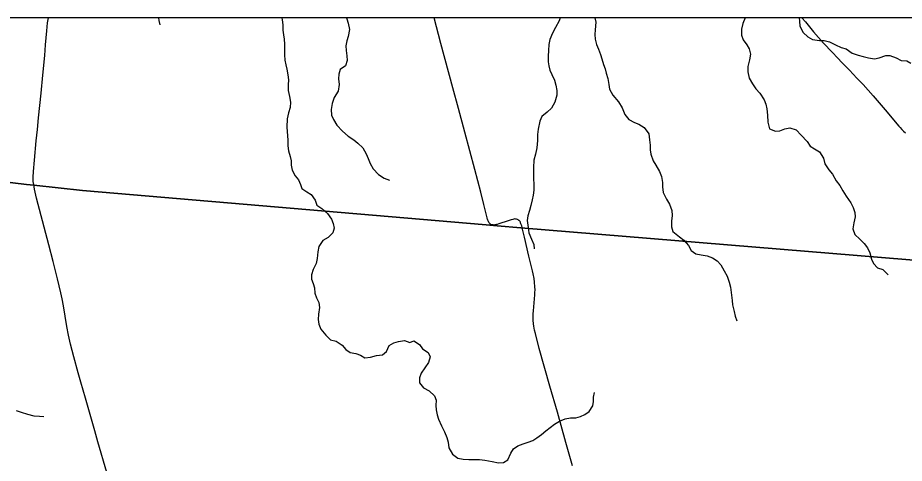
# Model space of a CAD drawing. Extents: x 0 to 1101, y 0 to 440.
# Drawn here: x 845.685 to 847.707, y 380.89 to 381.906 of the extents above; entities that cross this region are included whole.
import ezdxf

# ---------------------------------------------------------------- set-up
doc = ezdxf.new("R2010")
doc.units = 0
for name, color, linetype in [('GM_X_County_Road', 7, 'Continuous'), ('GM_X_Minor_River', 7, 'Continuous'), ('GM_X_Township_Road', 7, 'Continuous'), ('SH_Cut_Line', 7, 'Continuous')]:
    doc.layers.add(name, color=color, linetype=linetype)

msp = doc.modelspace()

# ---------------------------------------------------------------- linework, layer by layer
at = {"layer": 'GM_X_County_Road'}
msp.add_lwpolyline([(847.9476, 381.9059), (842.3157, 381.9059), (843.023, 381.8481), (843.2462, 381.8298), (844.0658, 381.7282), (844.7118, 381.648), (844.7738, 381.6404), (844.8107, 381.6358), (844.8229, 381.6343), (845.008, 381.6114), (845.0655, 381.6042), (845.3492, 381.569), (845.7047, 381.5258), (845.7218, 381.5239), (845.8327, 381.5116), (846.7534, 381.4335), (846.7617, 381.4329), (846.7789, 381.4314), (846.8323, 381.427), (847.896, 381.3391), (847.9127, 381.5179)], close=True, dxfattribs=at)
for points in [[(845.7204, 381.5325), (845.7203, 381.5335), (845.7202, 381.5345), (845.7201, 381.5425), (845.7208, 381.5555), (845.723, 381.5808), (845.7272, 381.625), (845.7297, 381.6513), (845.7323, 381.6773), (845.7382, 381.7339), (845.7419, 381.775), (845.7463, 381.8196), (845.7484, 381.8437), (845.751, 381.8759), (845.753, 381.8943), (845.7547, 381.9059)], [(847.474, 381.9059), (847.4817, 381.8967), (847.5004, 381.8737), (847.5234, 381.8479), (847.5431, 381.827), (847.5556, 381.8135), (847.5646, 381.8039), (847.5714, 381.7972), (847.582, 381.7864), (847.5991, 381.7683), (847.6134, 381.7534), (847.6361, 381.7277), (847.6634, 381.6959), (847.6952, 381.6586), (847.6979, 381.6555), (847.7017, 381.6511), (847.7055, 381.6472), (847.7103, 381.6431)], [(847.5335, 377.0456), (847.6089, 377.9284), (847.6897, 378.8763), (847.7828, 379.9871), (847.8653, 380.9722), (847.896, 381.3391), (846.8323, 381.427), (846.7789, 381.4314), (846.7617, 381.4329), (846.7534, 381.4335), (845.8327, 381.5116), (845.7218, 381.5239), (845.7047, 381.5258), (845.3492, 381.569), (845.0655, 381.6042), (845.008, 381.6114), (844.8229, 381.6343), (844.8107, 381.6358), (844.7738, 381.6404), (844.7118, 381.648), (844.0658, 381.7282)], [(845.8878, 380.8684), (845.8678, 380.9382), (845.8606, 380.9639), (845.8486, 381.0058), (845.8392, 381.038), (845.8288, 381.0744), (845.8227, 381.0959), (845.8127, 381.1325), (845.8053, 381.1613), (845.8006, 381.1819), (845.7969, 381.2014), (845.7892, 381.2485), (845.7862, 381.265), (845.7833, 381.2784), (845.7754, 381.3102), (845.7654, 381.3495), (845.7555, 381.388), (845.7452, 381.4283), (845.7279, 381.4945), (845.7231, 381.515), (845.7212, 381.5253), (845.7204, 381.5325)]]:
    msp.add_lwpolyline(points, dxfattribs=at)
at = {"layer": 'GM_X_Minor_River'}
for points in [[(846.006, 381.9059), (846.0071, 381.8992), (846.0088, 381.8896)], [(846.2871, 381.9059), (846.2879, 381.9013), (846.2893, 381.8895), (846.2899, 381.8777), (846.2913, 381.8671), (846.2926, 381.8568), (846.2936, 381.8454), (846.2935, 381.8348), (846.2937, 381.8215), (846.2943, 381.8093), (846.2964, 381.7987), (846.2989, 381.7884), (846.301, 381.7755), (846.3024, 381.764), (846.3019, 381.7527), (846.3017, 381.7398), (846.3049, 381.726), (846.3074, 381.7131), (846.3061, 381.7013), (846.3029, 381.6889), (846.2993, 381.6756), (846.2987, 381.6559), (846.2993, 381.646), (846.3003, 381.6365), (846.3009, 381.6266), (846.3008, 381.6137), (846.3025, 381.6023), (846.3065, 381.5893)], [(846.4347, 381.9059), (846.4358, 381.9034), (846.439, 381.8935), (846.4415, 381.8794), (846.439, 381.8631), (846.4359, 381.8533), (846.4334, 381.8419), (846.434, 381.8313), (846.4358, 381.8191), (846.4364, 381.8081), (846.4328, 381.7964), (846.4206, 381.7878), (846.4174, 381.7772), (846.4169, 381.7662), (846.4178, 381.7533), (846.4157, 381.7385), (846.4068, 381.7239), (846.4025, 381.7099), (846.3996, 381.6966), (846.4006, 381.6837), (846.405, 381.6734), (846.4128, 381.6611), (846.4259, 381.6473), (846.439, 381.6357), (846.4514, 381.6272), (846.4611, 381.6194), (846.472, 381.6094), (846.4798, 381.5956), (846.4842, 381.5849), (846.489, 381.5731), (846.4956, 381.5609), (846.508, 381.5485), (846.5211, 381.5396), (846.5332, 381.5353)], [(846.9225, 381.9059), (846.9197, 381.8985), (846.9119, 381.8838), (846.9049, 381.8707), (846.899, 381.8559), (846.8962, 381.8446), (846.8956, 381.8313), (846.8951, 381.8184), (846.8949, 381.8055), (846.8963, 381.796), (846.8985, 381.7864), (846.9033, 381.7761), (846.9091, 381.7635), (846.9124, 381.7521), (846.9145, 381.7399), (846.9148, 381.7293), (846.9104, 381.713), (846.9026, 381.6994), (846.8923, 381.6908), (846.8804, 381.6808), (846.8757, 381.6698), (846.872, 381.6516), (846.8707, 381.6395), (846.8705, 381.6255), (846.8692, 381.6092), (846.8663, 381.5944), (846.8624, 381.5808), (846.8614, 381.5645), (846.8612, 381.5489), (846.8618, 381.5394), (846.862, 381.5253), (846.8622, 381.5124), (846.8606, 381.5011), (846.8581, 381.4908), (846.8553, 381.4772), (846.8521, 381.4662), (846.8489, 381.4538), (846.8473, 381.4431), (846.849, 381.4272), (846.8511, 381.415), (846.8566, 381.4009), (846.8625, 381.3886), (846.8631, 381.3791)], [(847.0017, 381.9059), (847.0034, 381.8955), (847.002, 381.8784), (847.0015, 381.8678), (847.0021, 381.8571), (847.005, 381.8449), (847.0094, 381.8343), (847.0141, 381.8217), (847.0174, 381.8121), (847.0214, 381.7995), (847.0247, 381.7896), (847.0272, 381.7797), (847.0309, 381.7675), (847.0333, 381.7534), (847.0351, 381.7428), (847.0421, 381.729), (847.0555, 381.714), (847.0641, 381.7002), (847.0696, 381.6849), (847.0793, 381.6738), (847.0917, 381.6672), (847.1019, 381.6628), (847.1139, 381.6555), (847.1247, 381.6409), (847.1264, 381.6276), (847.1274, 381.6154), (847.128, 381.6044), (847.1294, 381.5945), (847.1345, 381.5792), (847.1404, 381.5693), (847.1486, 381.5555), (847.1533, 381.5436), (847.1554, 381.5303), (847.1557, 381.5201), (847.1574, 381.5071), (847.1652, 381.4922), (847.1718, 381.4807), (847.1769, 381.4662), (847.1779, 381.4548), (847.1766, 381.4419), (847.1761, 381.429), (847.1797, 381.4183), (847.1943, 381.4064), (847.2041, 381.3983), (847.2149, 381.386), (847.2212, 381.3752), (847.2317, 381.3675), (847.2438, 381.365), (847.2578, 381.3626), (847.2702, 381.3582), (847.2808, 381.3516), (847.289, 381.342), (847.2968, 381.3282), (847.303, 381.3164), (847.3082, 381.3026), (847.3107, 381.2912), (847.3131, 381.2733), (847.3144, 381.2611), (847.3151, 381.2513), (847.319, 381.236), (847.3215, 381.225), (847.3252, 381.2143)], [(847.3441, 381.9059), (847.3388, 381.893), (847.3363, 381.8798), (847.3357, 381.8661), (847.3398, 381.8558), (847.348, 381.8443), (847.3535, 381.8347), (847.3564, 381.8229), (847.3543, 381.8097), (847.3507, 381.7945), (847.3505, 381.7824), (847.3534, 381.7683), (847.3608, 381.7549), (847.369, 381.7438), (847.3776, 381.7338), (847.3876, 381.7184), (847.3913, 381.7089), (847.3938, 381.6978), (847.3951, 381.6838), (847.3964, 381.6674), (847.4, 381.6526), (847.4136, 381.6471), (847.4238, 381.6481), (847.4349, 381.6525), (847.4459, 381.655), (847.4606, 381.6498), (847.4722, 381.6379), (847.4856, 381.6233), (847.4923, 381.6129), (847.5028, 381.6067), (847.5137, 381.6001), (847.523, 381.5852), (847.5263, 381.5726), (847.5352, 381.5592), (847.5438, 381.5488), (847.5519, 381.5339), (847.5601, 381.5235), (847.5671, 381.5109), (847.5749, 381.4986), (847.5853, 381.4833), (847.5905, 381.4733), (847.5945, 381.4615), (847.5952, 381.4516), (847.5919, 381.438), (847.5902, 381.4243), (847.5946, 381.4117), (847.6058, 381.4006), (847.6156, 381.3909), (847.6238, 381.3813), (847.6289, 381.3695), (847.6325, 381.3554), (847.6373, 381.3451), (847.6459, 381.3355), (847.6587, 381.3315), (847.6703, 381.3192)], [(847.4679, 381.9059), (847.4681, 381.8984), (847.4691, 381.887), (847.4768, 381.8725), (847.4873, 381.8625), (847.4982, 381.8566), (847.5137, 381.8537), (847.5243, 381.8536), (847.5364, 381.8508), (847.5507, 381.8441), (847.5635, 381.8382), (847.5749, 381.835), (847.5884, 381.825), (847.6023, 381.8202), (847.6137, 381.8178), (847.6254, 381.8142), (847.6397, 381.8121), (847.65, 381.8142), (847.6652, 381.8197), (847.6747, 381.8196), (847.6887, 381.8141), (847.7003, 381.8086), (847.7128, 381.8073), (847.7226, 381.8026)], [(846.3065, 381.5893), (846.3083, 381.5798), (846.3089, 381.5696), (846.3106, 381.5581), (846.318, 381.5455), (846.3255, 381.5359), (846.3299, 381.5256), (846.3332, 381.5161), (846.3441, 381.5087), (846.3546, 381.5025), (846.3631, 381.4894), (846.3675, 381.478), (846.3784, 381.471), (846.3919, 381.459), (846.4008, 381.4464), (846.4045, 381.4368), (846.407, 381.4262), (846.4035, 381.4152), (846.3927, 381.4047), (846.3812, 381.3977), (846.372, 381.3838), (846.3691, 381.3717), (846.3678, 381.3569), (846.3658, 381.3455), (846.3588, 381.3316), (846.3548, 381.3191), (846.3551, 381.3096), (846.3587, 381.2997), (846.362, 381.2901), (846.363, 381.2776), (846.3666, 381.2669), (846.3714, 381.2566), (846.3735, 381.2448), (846.371, 381.2296), (846.3705, 381.2175), (846.3715, 381.2068), (846.3766, 381.1958), (846.3874, 381.1819), (846.3987, 381.1715), (846.4111, 381.1679), (846.4247, 381.159), (846.4332, 381.1494), (846.4434, 381.1424), (846.4559, 381.14), (846.4668, 381.136), (846.477, 381.1302), (846.4899, 381.1315), (846.5032, 381.1351), (846.5168, 381.1372), (846.5264, 381.1447), (846.5323, 381.1579), (846.5426, 381.1642), (846.5536, 381.1675), (846.5669, 381.1695), (846.579, 381.1648), (846.5885, 381.1689), (846.6013, 381.1603), (846.608, 381.1507), (846.6211, 381.1422), (846.6259, 381.1326), (846.6216, 381.1194), (846.6135, 381.1074), (846.605, 381.095), (846.6014, 381.0848), (846.6016, 381.073), (846.6102, 381.0615), (846.6238, 381.0548), (846.6353, 381.0437), (846.6394, 381.0334), (846.6385, 381.0212), (846.6391, 381.0114), (846.6416, 381.0003), (846.6445, 380.9904), (846.6519, 380.9747), (846.6581, 380.961), (846.6636, 380.9484), (846.6669, 380.9381), (846.6686, 380.9251), (846.6764, 380.9102), (846.6888, 380.9013), (846.7008, 380.8989), (846.7137, 380.8979), (846.7251, 380.8982), (846.7384, 380.8983), (846.7501, 380.897), (846.7671, 380.8934), (846.7815, 380.8909), (846.7932, 380.8915), (846.8032, 380.8978), (846.8094, 380.9125), (846.816, 380.9223), (846.8256, 380.929), (846.8381, 380.9338), (846.8492, 380.9374), (846.8599, 380.9418), (846.8694, 380.9474), (846.8794, 380.9552), (846.8893, 380.9638), (846.8997, 380.9712), (846.9096, 380.9787), (846.9211, 380.9857)], [(846.9211, 380.9857), (846.9337, 380.9909), (846.9462, 380.993), (846.958, 380.9936), (846.969, 380.9965), (846.9785, 381.0005), (846.9881, 381.008), (846.997, 381.0207), (846.9983, 381.0306), (846.998, 381.0405), (847.0008, 381.0507)], [(845.6809, 381.0096), (845.6926, 381.0064), (845.7073, 381.0013), (845.7217, 380.9981), (845.7342, 380.9971), (845.7444, 380.9966)]]:
    msp.add_lwpolyline(points, dxfattribs=at)
at = {"layer": 'GM_X_Township_Road'}
for points in [[(846.7558, 381.4488), (846.7556, 381.4496), (846.7485, 381.4795), (846.7413, 381.5078), (846.7273, 381.56), (846.7047, 381.6445), (846.69, 381.699), (846.6775, 381.7458), (846.6503, 381.8472), (846.6346, 381.9059)], [(846.8106, 381.4448), (846.8039, 381.4427), (846.7822, 381.4355), (846.7788, 381.4344), (846.7767, 381.4339), (846.7748, 381.4335), (846.773, 381.4332), (846.7712, 381.433), (846.7692, 381.4331), (846.7674, 381.4332), (846.7656, 381.4336), (846.7638, 381.4345), (846.7623, 381.4357), (846.7612, 381.4372), (846.7598, 381.4391), (846.7588, 381.4409), (846.7577, 381.4428), (846.757, 381.4444), (846.7564, 381.4461), (846.7559, 381.4481), (846.7558, 381.4488)], [(846.8285, 381.4432), (846.8282, 381.4436), (846.8266, 381.4448), (846.8249, 381.4457), (846.823, 381.4463), (846.821, 381.4467), (846.8191, 381.4468), (846.8168, 381.4465), (846.8142, 381.4459), (846.8116, 381.4451), (846.8106, 381.4448)], [(846.8358, 381.4267), (846.8355, 381.4276), (846.8345, 381.431), (846.8335, 381.4344), (846.8329, 381.4361), (846.8322, 381.438), (846.8315, 381.4395), (846.8307, 381.4409), (846.8295, 381.4423), (846.8285, 381.4432)], [(846.9504, 380.8841), (846.9356, 380.9367), (846.916, 381.0059), (846.8991, 381.0653), (846.8747, 381.1514), (846.8657, 381.1856), (846.8638, 381.1934), (846.8619, 381.2026), (846.8612, 381.2079), (846.8608, 381.2161), (846.8608, 381.2236), (846.861, 381.2304), (846.8614, 381.2371), (846.8644, 381.2737), (846.8648, 381.279), (846.865, 381.2852), (846.8647, 381.2924), (846.8639, 381.303), (846.8628, 381.3111), (846.8608, 381.3219), (846.8593, 381.3286), (846.8512, 381.3619), (846.841, 381.4054), (846.8358, 381.4267)]]:
    msp.add_lwpolyline(points, dxfattribs=at)
at = {"layer": 'SH_Cut_Line'}
msp.add_lwpolyline([(843.7743, 376.6401), (844.4941, 376.5699), (845.4182, 376.4736), (845.5612, 376.461), (845.6523, 376.4464), (845.8289, 376.4273), (846.6778, 376.3437), (847.4662, 376.2566), (847.7946, 376.221), (849.0627, 376.0925), (849.9034, 375.9956), (850.1463, 375.9688), (850.9258, 375.8797), (850.9258, 381.9059), (837.3258, 381.9059)], dxfattribs=at)

doc.saveas('drawing.dxf')
